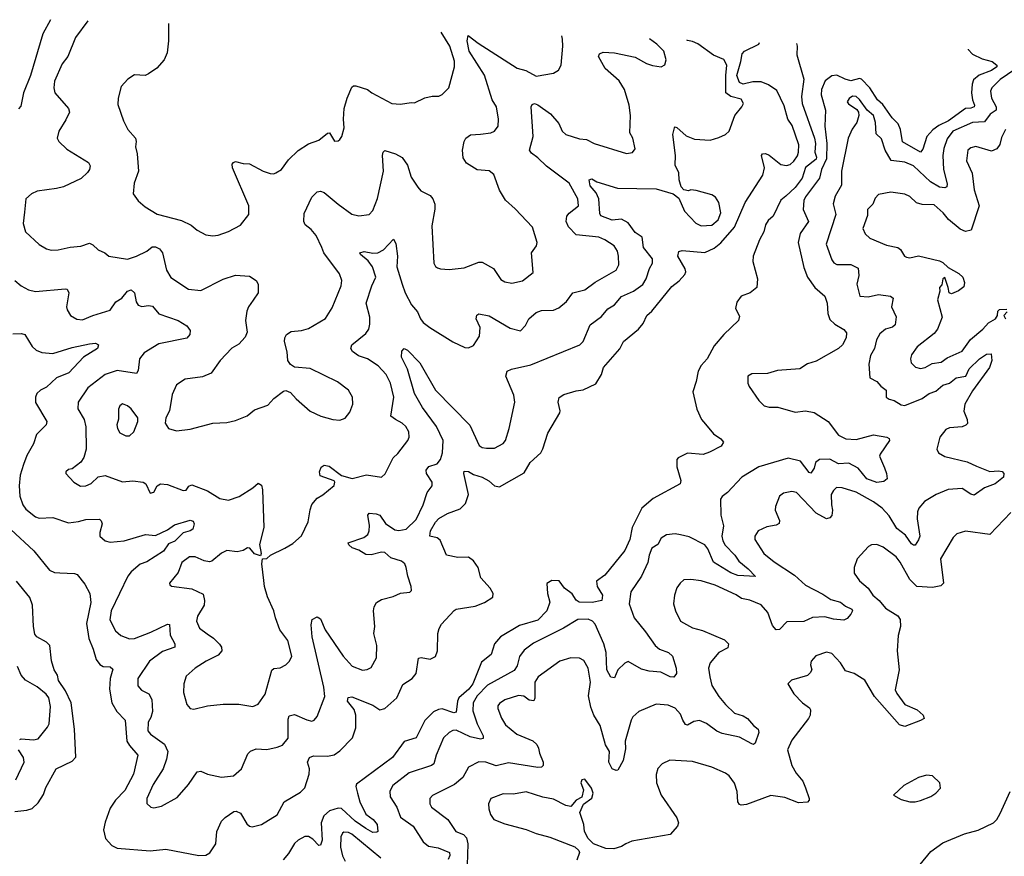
# Model space of a CAD drawing. Extents: x 1839239 to 1929705, y 762242 to 910352.
# Tile 406 of 429: x 1883704 to 1889368, y 904252 to 909067. Entities that reach past the tile are written whole.
import ezdxf

# ---------------------------------------------------------------- set-up
doc = ezdxf.new("R2010")
doc.units = 0

msp = doc.modelspace()

# ---------------------------------------------------------------- linework, layer by layer
at = {"layer": '0CON10XD'}
for points in [[(1883881.3, 909066.5), (1883880.9, 909065), (1883837.4, 908985), (1883765.6, 908745.6), (1883725.4, 908645), (1883711.2, 908568.8), (1883696.9, 908553.1)], [(1884096.6, 909059.7), (1884025, 908963.8), (1883980, 908855), (1883947.8, 908812.2), (1883903.3, 908713.3), (1883899.5, 908675), (1883905.5, 908645.5), (1883984, 908555), (1883990.8, 908535), (1883970.2, 908489.8), (1883928.6, 908425), (1883918.8, 908385), (1883928.8, 908365), (1883975, 908321.4), (1884100, 908245), (1884108.6, 908225), (1884105.7, 908205), (1884093.6, 908186.4), (1884056.7, 908153.3), (1883955, 908105.6), (1883915.4, 908094.6), (1883805, 908079.5), (1883771.2, 908065), (1883740, 908035), (1883730.7, 907959.3), (1883724.5, 907894.5), (1883738, 907845), (1883815, 907773.8), (1883858.3, 907748.3), (1883885, 907740.8), (1883925, 907743.1), (1883995, 907758.1), (1884055, 907763.3), (1884105, 907780), (1884125, 907770.8), (1884155, 907741.4), (1884193.3, 907725), (1884216.1, 907706.1), (1884325, 907689.2), (1884375, 907705.5), (1884435, 907735.5), (1884465, 907758.9), (1884485, 907760), (1884508, 907748), (1884524.7, 907724.7), (1884547.8, 907625), (1884572.5, 907582.5), (1884675, 907515.7), (1884745, 907508.6), (1884875, 907572.9), (1884945, 907595.6), (1885025, 907590), (1885065, 907565.8), (1885075.8, 907544.2), (1885075.8, 907495), (1885046.7, 907453.3), (1885019.4, 907415), (1885010.3, 907389.7), (1885003.3, 907335), (1885011.7, 907268.3), (1885000.7, 907239.3), (1884965, 907198.6), (1884925, 907177.1), (1884858, 907105), (1884805, 907031.9), (1884755, 907011.4), (1884655, 906997.1), (1884606, 906965), (1884580.3, 906909.7), (1884565.8, 906815), (1884543.8, 906775), (1884540, 906745), (1884560, 906715), (1884605, 906700.8), (1884685, 906709.4), (1884814.4, 906744.4), (1884895, 906749.4), (1884945, 906760), (1885012.1, 906787.9), (1885055, 906822), (1885130.7, 906849.3), (1885165, 906886.7), (1885221.7, 906928.3), (1885235, 906932.5), (1885261.7, 906921.7), (1885294.3, 906884.3), (1885375, 906814.2), (1885436.7, 906785), (1885505, 906766.7), (1885545, 906762.5), (1885575.8, 906774.2), (1885602.7, 906807.3), (1885620, 906855), (1885618, 906895), (1885595.8, 906935), (1885532.6, 906982.6), (1885375, 907058.6), (1885285, 907066.2), (1885261.7, 907081.7), (1885245.7, 907105.7), (1885241.9, 907155), (1885227.1, 907215), (1885228.6, 907235), (1885238.6, 907255), (1885265, 907271.9), (1885325, 907278.1), (1885365, 907290), (1885463.2, 907346.8), (1885501.3, 907408.7), (1885552.9, 907535), (1885556.9, 907565), (1885544.3, 907605), (1885454.3, 907724.3), (1885442.2, 907755), (1885409.2, 907825), (1885380, 907860), (1885345.9, 907885.9), (1885338, 907905), (1885339.6, 907950.4), (1885383.8, 908045), (1885415, 908076.7), (1885435, 908080.5), (1885455, 908071.5), (1885535, 908004.4), (1885615, 907947.8), (1885655, 907937.1), (1885715, 907945.8), (1885735, 907968.8), (1885762.2, 908037.8), (1885796.1, 908195), (1885791.9, 908285), (1885795.7, 908304.3), (1885805, 908313.8), (1885866.2, 908295), (1885905, 908274.3), (1885935, 908228.8), (1885955, 908161.2), (1885993.7, 908103.7), (1886011.7, 908081.7), (1886064.4, 908054.4), (1886080.8, 908035), (1886091.9, 908005), (1886093, 907977), (1886075, 907880), (1886086.2, 907665), (1886096.1, 907646.1), (1886108.3, 907638.3), (1886125, 907632), (1886175, 907629.2), (1886261.7, 907638.3), (1886345, 907672.2), (1886365, 907671.5), (1886430, 907635), (1886472.1, 907572.1), (1886495, 907558), (1886535, 907550), (1886596.3, 907563.7), (1886658.3, 907611.7), (1886648.8, 907725), (1886677.5, 907765), (1886680, 907785), (1886653.2, 907873.2), (1886555, 907978.8), (1886497.7, 908027.7), (1886464, 908085), (1886431.2, 908175), (1886405, 908196), (1886335, 908202), (1886275, 908240), (1886255, 908272.5), (1886251.4, 908315), (1886260, 908365), (1886270, 908385), (1886296.6, 908403.4), (1886355, 908408.2), (1886413.7, 908416.3), (1886435, 908425.8), (1886456.4, 908453.6), (1886459.1, 908495), (1886446.9, 908565), (1886422.8, 908605), (1886377.9, 908747.9), (1886290, 908885), (1886278.5, 908945), (1886284.1, 908975.9), (1886341.7, 908931.7), (1886565, 908786.8), (1886615, 908773.2), (1886675, 908741.8), (1886775, 908758.6), (1886804.4, 908775.6), (1886818.6, 908805), (1886828.8, 908915), (1886826.4, 908955), (1886821.7, 908972.7)], [(1884560.1, 909045.1), (1884560.6, 908945), (1884553.1, 908875), (1884535.4, 908834.6), (1884492.8, 908787.2), (1884445, 908754.2), (1884425, 908746), (1884365, 908750), (1884326.7, 908725), (1884287.3, 908682.7), (1884270, 908615), (1884268.8, 908578.8), (1884301.2, 908485), (1884326, 908435), (1884369.2, 908385), (1884374.2, 908365), (1884370, 908335), (1884380, 908295), (1884388.1, 908195), (1884362, 908125), (1884356.2, 908065), (1884385, 908023.3), (1884425, 907990), (1884495, 907947.5), (1884635, 907911.5), (1884691.2, 907885), (1884725.6, 907855.6), (1884775, 907828.8), (1884815, 907822), (1884845, 907826), (1884905, 907848), (1884975, 907884), (1885021.2, 907945), (1885022.5, 907995), (1884927.5, 908215), (1884926.2, 908235), (1884933.3, 908245), (1884945, 908251.2), (1884988.7, 908238.7), (1885025, 908237.5), (1885105, 908195.5), (1885145, 908181.5), (1885165, 908179.5), (1885178, 908185), (1885209.2, 908205), (1885249.8, 908260.2), (1885305.5, 908314.5), (1885365, 908351.4), (1885425, 908373.1), (1885475, 908414), (1885486.7, 908415), (1885515, 908366.7), (1885535, 908368.8), (1885545, 908376.7), (1885558, 908395), (1885570, 908445), (1885565.8, 908495), (1885570, 908555), (1885587.1, 908615), (1885615, 908677.5), (1885625, 908685.6), (1885637.5, 908685), (1885704.5, 908664.5), (1885728.8, 908645), (1885844.2, 908584.2), (1885895, 908580), (1885955, 908590), (1885975, 908587.5), (1886035, 908616.7), (1886077, 908627), (1886115, 908626.2), (1886135, 908636.7), (1886173.3, 908675), (1886206, 908795), (1886205, 908827.5), (1886178.4, 908915), (1886128.6, 908995.2)], [(1883675, 907565.7), (1883712.5, 907535), (1883755, 907511.5), (1883795, 907503.3), (1883965, 907517.5), (1883976.7, 907515), (1883985.7, 907495.7), (1883973.1, 907415), (1883976.8, 907396.8), (1883996, 907365), (1884032.6, 907342.6), (1884065, 907338.5), (1884124.8, 907365.2), (1884225, 907394.5), (1884256.9, 907443.1), (1884290.6, 907465), (1884325, 907504.4), (1884345, 907511.4), (1884365, 907494), (1884373.8, 907443.8), (1884385, 907424.2), (1884405.6, 907415.6), (1884445, 907422.4), (1884468.4, 907418.4), (1884505, 907374.5), (1884615, 907335.6), (1884665.6, 907305.6), (1884685, 907277.5), (1884682, 907255), (1884665, 907234), (1884505, 907200.8), (1884420.1, 907149.9), (1884393.3, 907115), (1884385, 907047.5), (1884375, 907030), (1884265, 907048), (1884196, 907025), (1884095, 906948.1), (1884039.5, 906865), (1884037.6, 906827.6), (1884074.3, 906765), (1884084.5, 906724.5), (1884085.5, 906595), (1884073, 906547), (1884055, 906520), (1884005, 906482.5), (1883985, 906477.5), (1883970, 906465), (1883970, 906455), (1884016.2, 906405), (1884053, 906383), (1884085, 906384.2), (1884115, 906398), (1884154.4, 906435.6), (1884195, 906442.9), (1884295, 906407.5), (1884355, 906413.1), (1884415, 906406.2), (1884430, 906395), (1884455, 906342.5), (1884475, 906347.5), (1884495, 906383.8), (1884514.5, 906395.5), (1884555, 906391.9), (1884645, 906356.7), (1884660.7, 906359.3), (1884677.3, 906382.7), (1884695, 906390), (1884785, 906355.8), (1884855, 906310.5), (1884905, 906302.5), (1884967.3, 906322.7), (1885045, 906373.3), (1885075, 906400), (1885095, 906387.5), (1885101.2, 906361.2), (1885109.2, 906145), (1885084.1, 906045.9), (1885092.5, 905995), (1885088.3, 905981.7), (1885055, 905993.3), (1885027.5, 906025), (1885015, 906026.7), (1884988.8, 906011.2), (1884955, 906003.8), (1884895, 906011.2), (1884865, 905996.2), (1884808.7, 905951.3), (1884795, 905947.5), (1884765, 905952.9), (1884712.5, 905975), (1884680, 905975), (1884636.7, 905943.3), (1884615, 905885.6), (1884566.2, 905825), (1884566.7, 905815), (1884577.7, 905807.7), (1884695, 905792.5), (1884760, 905760), (1884767.3, 905725), (1884765, 905696.7), (1884726.5, 905635), (1884720.5, 905605), (1884738.6, 905565), (1884782.4, 905532.4), (1884818.5, 905508.5), (1884852.4, 905472.4), (1884865.6, 905455), (1884867.1, 905435), (1884845, 905409.2), (1884776, 905375), (1884713.8, 905335), (1884661.3, 905288.7), (1884647.5, 905245), (1884647.1, 905195), (1884665, 905126.7), (1884685, 905103.3), (1884705, 905098.8), (1884785, 905117.5), (1884875, 905127.5), (1884965, 905127.1), (1885045, 905114.3), (1885075, 905128.8), (1885115.6, 905185), (1885155, 905324), (1885165, 905332.5), (1885203.2, 905336.8), (1885235.5, 905354.5), (1885256, 905375), (1885269.2, 905405), (1885246.4, 905495), (1885201.2, 905555), (1885174.7, 905624.7), (1885165.8, 905665.8), (1885128.8, 905745), (1885111.9, 905805), (1885108.9, 905838.9), (1885096.7, 905935), (1885100, 905965), (1885125, 905966.7), (1885147.5, 905985), (1885230, 906025), (1885275, 906052), (1885324.2, 906095.8), (1885363.4, 906176.6), (1885374, 906246), (1885385, 906277.5), (1885416.1, 906313.9), (1885448.3, 906331.7), (1885513.6, 906386.4), (1885517.5, 906405), (1885513, 906413), (1885432.7, 906442.7), (1885428.6, 906465), (1885438.3, 906491.7), (1885455, 906502.5), (1885485, 906498.1), (1885554.3, 906444.3), (1885617, 906427), (1885698.3, 906448.3), (1885785.8, 906434.2), (1885806.4, 906453.6), (1885851.9, 906545), (1885879.8, 906570.2), (1885935.8, 906645), (1885944.3, 906665), (1885942.5, 906695), (1885925.7, 906725), (1885904.2, 906745), (1885865.4, 906765.4), (1885838.2, 906785), (1885855.5, 906895), (1885837.5, 906975), (1885811.5, 907025), (1885765.8, 907075), (1885705, 907114.5), (1885653, 907133), (1885617.9, 907157.9), (1885608.6, 907175), (1885614.4, 907195), (1885695, 907260), (1885711.8, 907285), (1885718.7, 907315), (1885718.2, 907355), (1885696.1, 907435), (1885729.8, 907535), (1885753.3, 907585), (1885734.1, 907645), (1885708.6, 907678.6), (1885664.3, 907715), (1885661.2, 907725), (1885685, 907732.5), (1885735, 907723.2), (1885765, 907725.4), (1885797.3, 907742.7), (1885855, 907803.3), (1885868.3, 907778.3), (1885876.5, 907705), (1885873.7, 907643.7), (1885903.8, 907543.8), (1885921.1, 907495), (1885957.8, 907425), (1885992.5, 907385), (1886009.4, 907345), (1886025.7, 907325), (1886063.1, 907295), (1886195, 907212.9), (1886265, 907180), (1886285, 907177.5), (1886315, 907190.8), (1886349.4, 907245), (1886352.7, 907295), (1886330.6, 907345), (1886334.4, 907365.6), (1886345, 907373.8), (1886405, 907362.5), (1886525, 907291.1), (1886585, 907276.2), (1886612.9, 907307.1), (1886632.9, 907345), (1886675, 907381.4), (1886705, 907393.1), (1886775, 907394.4), (1886805, 907408.1), (1886849.4, 907445), (1886886.1, 907493.9), (1886955, 907511.8), (1887015, 907556.4), (1887135.3, 907624.7), (1887150.5, 907655), (1887148.5, 907705), (1887142.7, 907735), (1887123.1, 907765), (1887070.6, 907800.6), (1887035, 907815.4), (1886905, 907829.1), (1886860.7, 907875), (1886847.7, 907905), (1886852.2, 907935), (1886865, 907952.5), (1886918, 907995), (1886914.3, 908035), (1886864.4, 908125), (1886734.1, 908224.1), (1886685, 908272.2), (1886647.8, 908297.8), (1886636.9, 908315), (1886657.2, 908395), (1886646, 908565), (1886651.4, 908578.6), (1886665, 908584), (1886685, 908577.1), (1886757.1, 908525), (1886805, 908469.2), (1886825.5, 908425.5), (1886845.5, 908405.5), (1886925, 908380), (1886965, 908376.2), (1887008, 908355), (1887195, 908295.8), (1887228.3, 908301.7), (1887245, 908323.3), (1887230.8, 908385), (1887214.2, 908415), (1887217.8, 908515), (1887210.9, 908575), (1887184, 908664), (1887152.5, 908715), (1887071.4, 908785), (1887034, 908855), (1887040, 908870), (1887060.9, 908879.1), (1887125, 908875.5), (1887245, 908851.2), (1887308.8, 908815), (1887345, 908802.5), (1887395, 908796.2), (1887415, 908806.7), (1887422, 908835), (1887409.2, 908885), (1887369.2, 908925), (1887327.1, 908956.4)], [(1883935, 905884.2), (1884019.5, 905879.5), (1884035, 905873.8), (1884078.3, 905818.3), (1884106.7, 905765), (1884113.8, 905713.8), (1884087.6, 905592.4), (1884100.7, 905505), (1884127.1, 905445), (1884144.7, 905384.7), (1884165, 905355.8), (1884185, 905345.6), (1884225, 905341.9), (1884238.9, 905328.9), (1884223.8, 905275), (1884219.6, 905215), (1884234.7, 905135), (1884262.1, 905085), (1884310, 905035), (1884320.9, 904915), (1884335, 904890), (1884384.2, 904835), (1884358, 904725), (1884308.5, 904631.5), (1884254.5, 904575), (1884225, 904530), (1884195, 904448.8), (1884185.4, 904405), (1884198.2, 904355), (1884233.3, 904315), (1884265, 904299.2), (1884455, 904283.6), (1884544.4, 904294.4), (1884735, 904256.9), (1884775, 904259.2), (1884797, 904273), (1884832.2, 904325), (1884837.1, 904395), (1884864.2, 904455), (1884885, 904476.2), (1884935, 904510), (1884948.3, 904511.7), (1884975, 904500), (1885009.8, 904439.8), (1885025, 904425.8), (1885042.1, 904422.1), (1885095, 904435.6), (1885185, 904490.5), (1885224.4, 904565.6), (1885319, 904621), (1885345, 904646.9), (1885369.6, 904725), (1885370.4, 904755), (1885360.4, 904795), (1885371.7, 904821.7), (1885395, 904831.1), (1885475, 904828.5), (1885513.2, 904836.8), (1885545, 904860), (1885617.5, 904935), (1885637.4, 904992.6), (1885637.5, 905065), (1885627.6, 905097.6), (1885590, 905145), (1885592.9, 905167.1), (1885615, 905170.8), (1885735, 905121.2), (1885775, 905095.6), (1885805, 905103.3), (1885873.8, 905165), (1885908, 905242), (1885962.5, 905275), (1885985.4, 905305), (1885997.3, 905392.7), (1886012.6, 905397.4), (1886065, 905387.1), (1886095, 905401.8), (1886107.4, 905435), (1886109.6, 905535), (1886116.1, 905563.9), (1886131.1, 905588.9), (1886203.1, 905666.9), (1886215, 905675.3), (1886325, 905692.6), (1886377.9, 905712.1), (1886425.7, 905744.3), (1886427.7, 905765), (1886410.2, 905795), (1886357.4, 905855), (1886340.4, 905915), (1886315, 905951.8), (1886285, 905974.1), (1886225, 905972.3), (1886160, 905985), (1886121.9, 906071.9), (1886105, 906084.2), (1886063.8, 906095), (1886067.5, 906125), (1886095.5, 906175), (1886115, 906196.2), (1886165, 906225.4), (1886238.2, 906251.8), (1886268.3, 906281.7), (1886285.9, 906335), (1886258, 906455), (1886260.5, 906469.5), (1886285, 906466.9), (1886315, 906448.9), (1886365, 906434.5), (1886403.1, 906413.1), (1886435, 906384.3), (1886465, 906378), (1886605, 906459.6), (1886641.1, 906518.9), (1886701.9, 906575), (1886712.5, 906597.5), (1886742.1, 906687.9), (1886811.2, 906805), (1886813.8, 906815), (1886801.2, 906865), (1886807.7, 906892.3), (1886835, 906909.2), (1886905, 906930.6), (1886945, 906935.8), (1887018.8, 906971.2), (1887050, 907025), (1887062.1, 907065), (1887157.1, 907172.9), (1887177.5, 907215), (1887263.3, 907285), (1887290.8, 907319.2), (1887311.9, 907365), (1887340.9, 907389.1), (1887455, 907531.5), (1887497, 907563), (1887529.3, 907600.7), (1887535.3, 907615), (1887532.4, 907632.4), (1887490, 907705), (1887495, 907732.5), (1887515, 907738.8), (1887645, 907726.4), (1887698.3, 907751.7), (1887737.4, 907782.6), (1887816.8, 907873.2), (1887876.5, 908015), (1887978.7, 908171.3), (1887988.8, 908215), (1887972, 908285), (1887976.1, 908293.9), (1887994.2, 908295.8), (1888015, 908286.7), (1888082.7, 908232.7), (1888115, 908227.3), (1888136.1, 908233.9), (1888157.2, 908252.8), (1888177.7, 908282.3), (1888183.8, 908305), (1888186.6, 908346.6), (1888147.7, 908457.7), (1888122, 908495), (1888100.9, 908570.9), (1888058.8, 908658.8), (1888012.4, 908692.4), (1887968.6, 908708.6), (1887921, 908709), (1887865, 908696.4), (1887845, 908704.8), (1887830, 908745), (1887852.5, 908825), (1887860.6, 908869.4), (1887873.3, 908885), (1887955.6, 908925), (1887959.8, 908935.9)], [(1887345, 907691.2), (1887293.2, 907755), (1887284.4, 907815), (1887245, 907841.6), (1887205, 907897.4), (1887165, 907919.5), (1887112.7, 907912.7), (1887047.2, 907937.2), (1887041.3, 907951.3), (1887035.6, 908035), (1887019.3, 908069.3), (1886985, 908110), (1886980.8, 908145), (1886995, 908150), (1887023.6, 908133.6), (1887143, 908097), (1887365, 908094), (1887463.9, 908063.9), (1887495, 908040), (1887528.8, 907965), (1887593.8, 907895), (1887625, 907880), (1887685, 907883.6), (1887721.5, 907915), (1887736.5, 907955), (1887725.6, 908015), (1887705.7, 908045.7), (1887685, 908058.8), (1887595, 908083.3), (1887565, 908086.7), (1887551.7, 908081.7), (1887525, 908087.5), (1887510, 908105), (1887496.7, 908145), (1887496.2, 908185), (1887475, 908230), (1887475.8, 908285), (1887460.8, 908405), (1887470, 908445), (1887475, 908450), (1887485, 908446.2), (1887537.3, 908397.3), (1887585, 908378.2), (1887675, 908373.5), (1887725, 908388.5), (1887765, 908405.7), (1887785.5, 908424.5), (1887818, 908515), (1887858.8, 908565), (1887868, 908585), (1887855, 908610), (1887795, 908625.4), (1887765.9, 908645.9), (1887765.2, 908745), (1887771.8, 908805), (1887755, 908837.8), (1887695, 908862.3), (1887605, 908927), (1887575, 908941.5), (1887545, 908946.7), (1887540.8, 908949.5)], [(1888173.1, 908929.1), (1888176.1, 908913.9), (1888173.8, 908865), (1888214.6, 908724.6), (1888201.8, 908625), (1888204.5, 908585), (1888276.7, 908385), (1888281.2, 908355), (1888277.3, 908305), (1888288.4, 908275), (1888285, 908263.7), (1888223.5, 908216.5), (1888204.5, 908155), (1888165, 908100), (1888110.7, 908050.7), (1888081.7, 908028.3), (1888038, 907935), (1888008.9, 907911.1), (1887993.6, 907886.4), (1887984.4, 907845), (1887959.5, 907800.5), (1887923.8, 907705), (1887922, 907675), (1887949.2, 907575), (1887943.6, 907526.4), (1887905.9, 907494.1), (1887854, 907476), (1887829.3, 907440.7), (1887821.2, 907405), (1887845, 907360), (1887838.8, 907335), (1887753.8, 907255), (1887699.7, 907190.3), (1887659.2, 907115), (1887625, 907076.2), (1887607.1, 907045), (1887596, 906985), (1887575.4, 906924.6), (1887599.2, 906825), (1887626.8, 906766.8), (1887648.7, 906738.7), (1887694.3, 906684.3), (1887737.5, 906655), (1887752.5, 906635), (1887738.3, 906611.7), (1887672.3, 906577.7), (1887635, 906564.2), (1887545, 906572.9), (1887491.4, 906545), (1887484.4, 906535), (1887484.5, 906494.5), (1887506.7, 906415), (1887502.5, 906395), (1887348, 906312), (1887283.3, 906255), (1887226.9, 906145), (1887213.3, 906075), (1887185, 906011.2), (1887069.5, 905870.5), (1887022.5, 905835), (1887026.7, 905805), (1887057.1, 905755), (1887052.5, 905725), (1886997.9, 905712.1), (1886923.3, 905715), (1886905, 905726.9), (1886882.8, 905762.8), (1886838.2, 905795), (1886807.3, 905837.3), (1886765, 905840), (1886736.8, 905823.2), (1886740.3, 905765), (1886752.7, 905715), (1886737.2, 905665), (1886685, 905611.6), (1886579.5, 905580.5), (1886469.7, 905515), (1886435.4, 905475), (1886415.8, 905414.2), (1886360.9, 905369.1), (1886310.2, 905245), (1886288, 905215), (1886230.8, 905165), (1886222.2, 905145), (1886215, 905081.4), (1886202.1, 905077.9), (1886135, 905100.8), (1886112.8, 905097.2), (1886085, 905082.9), (1886035, 905033.8), (1885985.5, 904935), (1885915, 904914), (1885849, 904821), (1885641.7, 904668.3), (1885636.9, 904655), (1885646.6, 904615), (1885660.6, 904565), (1885695.4, 904495), (1885737.1, 904465), (1885760.8, 904435), (1885763.9, 904396.1), (1885759.1, 904390.9), (1885735, 904388.9), (1885695, 904413.4), (1885633.2, 904455), (1885555, 904526.7), (1885535, 904530), (1885485.6, 904515), (1885454, 904485), (1885437.6, 904445), (1885443.9, 904345), (1885435, 904316), (1885425, 904314.3), (1885391, 904351), (1885365, 904366.6), (1885345, 904367.2), (1885305, 904345.2), (1885285, 904327.1), (1885250.7, 904269.3), (1885218.6, 904231.4)], [(1889159.5, 908897.2), (1889160, 908895), (1889185, 908867.5), (1889240.4, 908840.4), (1889297.7, 908825), (1889324.6, 908805), (1889324.7, 908795), (1889294.6, 908775), (1889223.6, 908746.4), (1889189.9, 908720.1), (1889182.5, 908695), (1889179.8, 908645), (1889184.8, 908605), (1889196.4, 908575), (1889193.9, 908565), (1889175, 908556.5), (1889145, 908554.8), (1889046.1, 908483.9), (1888991.6, 908458.4), (1888956.8, 908433.2), (1888922.5, 908395), (1888898.7, 908321.3), (1888885, 908304.2), (1888783.2, 908363.2), (1888770, 908435), (1888756.7, 908466.7), (1888722.6, 908502.6), (1888668.5, 908578.5), (1888638.8, 908605), (1888595.2, 908675.2), (1888545.7, 908725), (1888535, 908728.2), (1888484.7, 908714.7), (1888452.5, 908725), (1888405, 908747.9), (1888375, 908743.9), (1888338, 908715), (1888316.4, 908665), (1888313.6, 908633.6), (1888338.7, 908545), (1888335.3, 908454.7), (1888346.6, 908355), (1888345.2, 908265), (1888316.2, 908205), (1888304.7, 908155), (1888225, 908047.8), (1888215, 908026), (1888210.9, 907975), (1888240.8, 907905), (1888193.3, 907836.7), (1888182.3, 907785), (1888215, 907640), (1888235, 907584), (1888277.5, 907525), (1888335.6, 907475), (1888348.1, 907435), (1888352.5, 907375), (1888365, 907340.8), (1888393.9, 907313.9), (1888445, 907284), (1888460, 907265), (1888458.6, 907235), (1888438.1, 907195), (1888415, 907174.3), (1888285, 907102.5), (1888235, 907086), (1888191.9, 907058.1), (1888062.7, 907047.3), (1888005, 907031.2), (1887915, 907028.8), (1887893.3, 907015), (1887892, 906975), (1887900, 906955), (1887956.7, 906875), (1887987.5, 906845), (1888015, 906836.2), (1888065, 906836.2), (1888165, 906808.5), (1888224.6, 906815.4), (1888275, 906806.8), (1888355, 906753.5), (1888415, 906675.6), (1888456, 906655), (1888515, 906650.4), (1888615, 906678.6), (1888692.5, 906665), (1888706, 906656), (1888706.7, 906645), (1888653, 906567), (1888650.8, 906555), (1888678.3, 906488.3), (1888691.2, 906455), (1888693.3, 906425), (1888675, 906410), (1888635, 906404.3), (1888576.9, 906425), (1888527.5, 906485), (1888474.6, 906514.6), (1888415, 906510), (1888365, 906537.3), (1888305, 906536.3), (1888281, 906519), (1888274.5, 906485), (1888255, 906458), (1888245, 906460.8), (1888195, 906526.9), (1888125, 906543.1), (1887955, 906493.9), (1887858, 906435), (1887775, 906346.2), (1887745, 906323.8), (1887735, 906307.5), (1887737.3, 906215), (1887753, 906155), (1887743.7, 906093.7), (1887748.3, 906068.3), (1887762.6, 906042.6), (1887817.9, 905985), (1887840.1, 905950.1), (1887895, 905905.7), (1887936.7, 905863.3), (1887835, 905868.9), (1887795, 905882.9), (1887695, 905944.6), (1887662.1, 906022.1), (1887644.5, 906045), (1887555, 906091.5), (1887505, 906102.9), (1887475, 906107.5), (1887425, 906102.9), (1887395, 906082.9), (1887375, 906046.5), (1887341.2, 906025), (1887324.3, 905985.7), (1887317.6, 905942.4), (1887281.5, 905865), (1887219.5, 905775), (1887209.1, 905705), (1887238.8, 905625), (1887304.6, 905545), (1887358.9, 905465), (1887385, 905443.5), (1887436.2, 905425), (1887460, 905405), (1887480, 905335), (1887482, 905305), (1887467, 905283), (1887445.6, 905285.6), (1887391.6, 905311.6), (1887325, 905317.9), (1887280.1, 905330.1), (1887205, 905372.9), (1887185, 905364.3), (1887145, 905325.6), (1887125, 905280), (1887105, 905282.5), (1887081.9, 905325), (1887078.3, 905425), (1887065.2, 905475), (1887015, 905587.5), (1886999.2, 905605), (1886975, 905616.9), (1886915.6, 905614.4), (1886832.5, 905565), (1886660.4, 905479.6), (1886605, 905438.9), (1886578.3, 905401.7), (1886565, 905348), (1886548.5, 905321.5), (1886395, 905237.6), (1886336.5, 905175), (1886312.6, 905135), (1886311.4, 905088.6), (1886334.8, 905015), (1886369.5, 904945), (1886369.7, 904930.3), (1886355, 904925.6), (1886295, 904940), (1886215, 904978.8), (1886195, 904976.4), (1886175, 904965.5), (1886141.5, 904935), (1886099.1, 904835), (1886086.1, 904783.9), (1886073.8, 904775), (1885945, 904732.7), (1885850.4, 904659.6), (1885833.6, 904626.4), (1885834.8, 904595), (1885872.9, 904535), (1885895, 904477.1), (1885966.9, 904425), (1886024.3, 904335), (1886055, 904311.5), (1886110.5, 904300.5), (1886176, 904275), (1886177.8, 904257.8), (1886169.6, 904235)], [(1889465, 908804.8), (1889345, 908722.7), (1889297.1, 908675), (1889288.7, 908655), (1889293.6, 908615), (1889320.3, 908565), (1889321.5, 908545), (1889287.6, 908522.4), (1889255, 908479.3), (1889185, 908475.8), (1889071.3, 908425), (1889039.8, 908380.2), (1889019.6, 908325), (1889014.7, 908284.7), (1889017.6, 908205), (1889038.8, 908121.2), (1889036.7, 908105), (1889025, 908098.8), (1888995, 908103.5), (1888943.9, 908133.9), (1888845, 908226.2), (1888795, 908245.9), (1888716.7, 908256.7), (1888681.9, 908315), (1888661.2, 908381.2), (1888630, 908410), (1888627.7, 908475), (1888615.9, 908515), (1888579.5, 908545), (1888535, 908607.7), (1888515, 908624.4), (1888495, 908626.5), (1888475, 908613.1), (1888465, 908593.3), (1888471.6, 908581.6), (1888519.3, 908549.3), (1888529.7, 908535), (1888531.1, 908515), (1888520.6, 908475), (1888492.9, 908437.1), (1888468.9, 908385), (1888430.7, 908195), (1888432.3, 908115), (1888395, 908051.4), (1888383.6, 908006.4), (1888398, 907945), (1888342.8, 907775), (1888375, 907684.3), (1888387.5, 907667.5), (1888405, 907657.7), (1888485, 907658.2), (1888526.4, 907636.4), (1888530.9, 907595), (1888519.4, 907545), (1888536.7, 907475), (1888585, 907472.2), (1888645, 907485.3), (1888712.5, 907475), (1888728, 907465), (1888718.5, 907415), (1888746.3, 907356.3), (1888739.8, 907310.2), (1888725, 907296.4), (1888683.7, 907286.3), (1888651.7, 907258.3), (1888632.9, 907225), (1888622.1, 907175), (1888597.9, 907135), (1888589.1, 907085), (1888595.3, 907005.3), (1888634, 906985), (1888657.1, 906957.1), (1888689.2, 906935), (1888688.8, 906895), (1888705, 906882.5), (1888735, 906875.6), (1888775, 906851.1), (1888795, 906846.5), (1888895, 906886.6), (1888935, 906916.5), (1888975, 906929.2), (1889015, 906963.4), (1889051.8, 906975), (1889091.1, 907005), (1889145.8, 907015), (1889165, 907056.7), (1889225, 907114.3), (1889265, 907142), (1889293, 907143), (1889295.8, 907105), (1889282, 907065), (1889185, 906931.2), (1889140.9, 906855), (1889134.7, 906814.7), (1889154.5, 906765), (1889156.2, 906743.8), (1889147.1, 906732.9), (1889125, 906723.2), (1889052.9, 906717.1), (1889031.7, 906708.3), (1888998.1, 906665), (1888980, 906595), (1888989.2, 906575), (1889025, 906553.5), (1889155, 906521.8), (1889208, 906498), (1889285, 906466.9), (1889335, 906471.2), (1889356.2, 906466.2), (1889366.2, 906455), (1889364, 906435), (1889315.8, 906395), (1889255, 906372.4), (1889195, 906330), (1889175, 906335.5), (1889125, 906368.4), (1889045, 906363.1), (1888976, 906335), (1888909.2, 906295), (1888877.1, 906255), (1888868.5, 906235), (1888866.5, 906193.5), (1888881.6, 906095), (1888875, 906073.1), (1888855, 906043.1), (1888845, 906042.2), (1888835, 906051.1), (1888800.4, 906100.4), (1888748.9, 906138.9), (1888705, 906212.5), (1888665, 906256.4), (1888615, 906292.1), (1888515, 906348.2), (1888435, 906373.5), (1888403.3, 906375), (1888385, 906358), (1888372.5, 906335), (1888374.6, 906275.4), (1888379.6, 906245), (1888376.1, 906213.9), (1888365, 906199.4), (1888345, 906194.6), (1888286.4, 906226.4), (1888173.3, 906345), (1888145, 906352.5), (1888098.3, 906341.7), (1888074, 906325), (1888052, 906265), (1888050.8, 906245), (1888075.7, 906185), (1888072.3, 906167.7), (1888055, 906158), (1888001.2, 906148.8), (1887952.5, 906125), (1887933.3, 906095), (1887933.3, 906075), (1887985, 905995.8), (1888045, 905947.3), (1888160.4, 905870.4), (1888225, 905813.5), (1888325, 905761.6), (1888371, 905731), (1888425, 905714.6), (1888455, 905691.4), (1888490.5, 905675), (1888495.4, 905665), (1888485.3, 905645), (1888465, 905620.4), (1888445, 905611.8), (1888385, 905616.8), (1888335, 905630), (1888264.3, 905625.7), (1888215, 905603.1), (1888117.9, 905602.1), (1888075, 905558), (1888055, 905556), (1888035, 905581.2), (1888006.9, 905655), (1887969.5, 905699.5), (1887905, 905727.2), (1887856.3, 905736.3), (1887825, 905756.7), (1887705, 905811.8), (1887625, 905837.1), (1887563.9, 905846.1), (1887525, 905843.3), (1887503.3, 905825), (1887485, 905797.5), (1887471.4, 905755), (1887465.9, 905705.9), (1887475.7, 905665), (1887505.4, 905605.4), (1887575, 905566.5), (1887631.4, 905551.4), (1887758.6, 905498.6), (1887781.6, 905475), (1887777.3, 905452.7), (1887725.7, 905424.3), (1887675.7, 905365), (1887665.7, 905335), (1887674.6, 905284.6), (1887686.2, 905235), (1887725, 905171.4), (1887765, 905125.5), (1887815, 905076.5), (1887865, 905060.8), (1887890.6, 905045), (1887925, 905005.7), (1887952.5, 904985), (1887955.6, 904965), (1887935, 904903.3), (1887925, 904896.2), (1887915, 904898.8), (1887845, 904937.5), (1887745, 904958.8), (1887715, 904972), (1887655, 905017.5), (1887615, 905033.2), (1887582, 905028), (1887545, 905007.8), (1887535, 905010.6), (1887517.9, 905035), (1887505, 905070.8), (1887474.5, 905104.5), (1887435, 905121.5), (1887365, 905128.6), (1887266.2, 905085), (1887231.9, 905055), (1887221.2, 905035), (1887186.9, 904915), (1887188.7, 904871.3), (1887175, 904804), (1887145, 904748.8), (1887135, 904746), (1887112.5, 904755), (1887093.2, 904795), (1887096.6, 904855), (1887073.2, 904893.2), (1887042.3, 905005), (1887006.2, 905065), (1886990.3, 905110.3), (1886976.5, 905175), (1886987.7, 905255), (1886974.6, 905335), (1886948.4, 905378.4), (1886925, 905393.3), (1886874.4, 905394.4), (1886812, 905375), (1886687.1, 905285), (1886668.2, 905255), (1886668.2, 905161.8), (1886662.2, 905147.8), (1886635, 905151.1), (1886603.8, 905173.8), (1886573.1, 905176.9), (1886495, 905152.5), (1886465, 905132.5), (1886455, 905118.8), (1886453.8, 905103.8), (1886475, 905046.7), (1886499.4, 905009.4), (1886564.2, 904955), (1886656.5, 904916.5), (1886678.6, 904895), (1886687.8, 904875), (1886693.5, 904845), (1886715.8, 904794.2), (1886715.8, 904775), (1886705, 904766), (1886685, 904764.4), (1886515, 904790.3), (1886445, 904772.4), (1886385, 904794.5), (1886345, 904795.5), (1886285, 904765.7), (1886253.8, 904705), (1886204.3, 904665.7), (1886077.9, 904602.1), (1886062.5, 904585), (1886064.2, 904554.2), (1886072.5, 904535), (1886166.9, 904465), (1886212.9, 904395), (1886257.2, 904377.2), (1886275, 904358.9), (1886282.6, 904325), (1886278.8, 904201.2)], [(1889374.3, 908435), (1889351.2, 908388.8), (1889341.5, 908348.5), (1889325, 908324), (1889295, 908310), (1889205, 908336.9), (1889175, 908329.4), (1889158.6, 908315), (1889150.6, 908255), (1889183.4, 908183.4), (1889195, 908087.5), (1889223.8, 907995), (1889178.2, 907855), (1889145, 907848.2), (1889115, 907860.5), (1889047.6, 907917.6), (1889016.9, 907955), (1888965, 908001.8), (1888895, 908003.8), (1888863, 908013), (1888825, 908048.2), (1888795, 908062.9), (1888715, 908073.5), (1888645, 908060), (1888625, 908040), (1888611.1, 908005), (1888581.8, 907975), (1888580.2, 907939.8), (1888554.6, 907864.6), (1888567.1, 907835), (1888595, 907809.2), (1888689.4, 907769.4), (1888756.1, 907756.1), (1888770, 907745), (1888794, 907705), (1888805, 907699.2), (1888825, 907696.9), (1888875, 907707.3), (1888995, 907679.1), (1889015, 907670), (1889045, 907640.5), (1889106.5, 907606.5), (1889128.6, 907585), (1889140, 907555), (1889135, 907530), (1889105, 907506), (1889065, 907490), (1889050, 907495), (1889045.6, 907525.6), (1889025, 907583.3), (1889015, 907576.2), (1889008.7, 907541.3), (1888995.7, 907525), (1888996.7, 907505), (1888983.1, 907455), (1889010.9, 907355), (1888984.3, 907285), (1888965, 907260.8), (1888865.8, 907185), (1888835, 907137.5), (1888828, 907115), (1888831.7, 907091.7), (1888856.8, 907066.8), (1888885, 907059.5), (1888912, 907065), (1888952.2, 907087.8), (1889005, 907095.6), (1889039.8, 907120.2), (1889125, 907158.2), (1889174, 907226), (1889245.4, 907285), (1889277.4, 907322.6), (1889318.2, 907345), (1889329.2, 907365), (1889331.6, 907388.4), (1889340.9, 907399.1), (1889381.7, 907401.7)], [(1883665, 907258), (1883715, 907260), (1883734.2, 907254.2), (1883775.5, 907185.5), (1883798.8, 907165), (1883831.3, 907151.3), (1883895, 907146.4), (1884005, 907180.2), (1884105, 907201.8), (1884140, 907205), (1884158, 907195), (1884150.6, 907175), (1884071.1, 907125), (1883986.2, 907035), (1883915.5, 907005), (1883858.4, 906951.6), (1883824.2, 906935), (1883801.9, 906915), (1883794.5, 906895), (1883795, 906863.8), (1883860.9, 906755), (1883855.4, 906735), (1883799.9, 906680.1), (1883783.8, 906625), (1883745, 906558.6), (1883725, 906507.5), (1883706.9, 906445), (1883701.1, 906385), (1883704.1, 906324.1), (1883721.5, 906275), (1883739.4, 906249.4), (1883795, 906205.5), (1883815, 906198.2), (1883895, 906201.5), (1883985, 906172.1), (1884041.9, 906178.1), (1884085, 906190.9), (1884162.1, 906192.1), (1884173.3, 906183.3), (1884177.5, 906165), (1884164.6, 906115), (1884165.5, 906095), (1884195, 906067.3), (1884225, 906059.3), (1884305, 906068.1), (1884427.5, 906105), (1884485, 906099.1), (1884555, 906131.2), (1884595, 906159.6), (1884685, 906185.8), (1884701.7, 906181.7), (1884707.5, 906165), (1884700, 906135), (1884685, 906124.7), (1884645, 906113.8), (1884596.1, 906065), (1884560.3, 906049.7), (1884531.9, 906008.1), (1884435, 905946.7), (1884396.7, 905933.3), (1884345, 905888.7), (1884326.3, 905863.7), (1884229.7, 905665), (1884222.5, 905612.5), (1884255, 905550), (1884285, 905522.9), (1884335, 905504.4), (1884365, 905506.4), (1884458.6, 905541.4), (1884555, 905588.6), (1884565.4, 905585.4), (1884569.3, 905525), (1884595.6, 905475), (1884595.8, 905455), (1884525, 905431.6), (1884450.9, 905375), (1884383.1, 905275), (1884383.6, 905233.6), (1884405, 905208.6), (1884447, 905187), (1884463.5, 905155), (1884467.5, 905085), (1884458.3, 905051.7), (1884443.1, 905025), (1884441.5, 904975), (1884455.7, 904955), (1884537.3, 904897.3), (1884555.6, 904855), (1884549.1, 904810.9), (1884529.6, 904755), (1884472.2, 904665), (1884435.8, 904585), (1884436.1, 904556.1), (1884457.5, 904535), (1884475, 904530.8), (1884518.7, 904541.3), (1884609.8, 904590.2), (1884675.8, 904665), (1884725, 904738.6), (1884745, 904741.9), (1884785, 904725.4), (1884865, 904707.5), (1884934, 904715), (1884978.9, 904755), (1885017, 904843), (1885032.2, 904857.8), (1885065, 904871.1), (1885125, 904866.7), (1885185, 904880.6), (1885215, 904892.5), (1885247.8, 904932.2), (1885248.5, 905041.5), (1885255, 905060), (1885285, 905068.1), (1885355, 905037.1), (1885385, 905030.8), (1885397.5, 905035), (1885415, 905057.5), (1885458.3, 905171.7), (1885453.9, 905226.1), (1885385.9, 905515), (1885381.5, 905585), (1885386.2, 905615), (1885415, 905630), (1885435, 905618.8), (1885460.8, 905555), (1885565, 905404.2), (1885617, 905347), (1885675, 905324.2), (1885702.7, 905327.3), (1885725, 905338.8), (1885755.7, 905394.3), (1885757.5, 905465), (1885741.1, 905535), (1885746.4, 905575), (1885740, 905665), (1885742.7, 905687.3), (1885756.8, 905713.2), (1885785, 905730), (1885853, 905747), (1885895, 905767.5), (1885947.5, 905772.5), (1885957.5, 905782.5), (1885956.7, 905805), (1885935.8, 905865), (1885927.5, 905915), (1885919.2, 905935), (1885900.4, 905950.4), (1885839.4, 905969.4), (1885805, 906000), (1885785, 906003.1), (1885725, 905987.2), (1885695, 905990), (1885655, 906014.2), (1885617.3, 906027.3), (1885597.5, 906045), (1885593.9, 906056.1), (1885683.6, 906086.4), (1885706.4, 906103.6), (1885714.6, 906125), (1885715.3, 906155.3), (1885705.8, 906215), (1885713.6, 906226.4), (1885755, 906223.8), (1885775, 906215.3), (1885807.5, 906167.5), (1885861.7, 906131.7), (1885885, 906126.7), (1885926.5, 906135), (1885985, 906190.5), (1886025.4, 906275), (1886048.5, 906345), (1886076, 906385), (1886077.5, 906405), (1886044.7, 906454.7), (1886041.5, 906475), (1886057.1, 906495), (1886105, 906510.8), (1886124.2, 906535), (1886136.7, 906575), (1886139.5, 906645), (1886102.3, 906725), (1886021.2, 906835), (1885974.7, 906914.7), (1885935.4, 907055), (1885900.5, 907125), (1885901.8, 907158.2), (1885915, 907174), (1885935, 907165.8), (1886005, 907092.9), (1886095, 906934.5), (1886293.5, 906733.5), (1886346.3, 906616.3), (1886365, 906604.4), (1886390.2, 906600.2), (1886435, 906601.5), (1886485, 906627.1), (1886499.5, 906645), (1886519.5, 906715), (1886552, 906865), (1886546, 906905), (1886501.2, 907015), (1886507.5, 907045), (1886533.6, 907056.4), (1886645, 907079.6), (1886926.2, 907195), (1886944.5, 907215.5), (1886985, 907311.5), (1887050.9, 907359.1), (1887087.3, 907402.7), (1887125, 907426.5), (1887166.7, 907473.3), (1887235, 907503.5), (1887287.7, 907542.3), (1887307.8, 907575), (1887327.8, 907635), (1887344.4, 907665), (1887345, 907691.2)], [(1889384, 907385), (1889366.2, 907365), (1889375, 907345.5)], [(1884315, 906672), (1884335, 906672.5), (1884361.2, 906695), (1884383.3, 906755), (1884383.3, 906775), (1884345, 906828), (1884324.2, 906844.2), (1884294.4, 906855.6), (1884280, 906845), (1884271.4, 906825), (1884271.7, 906768.3), (1884262.5, 906735), (1884266, 906715), (1884279.5, 906689.5), (1884315, 906672)], [(1889405, 906231.4), (1889285, 906104.5), (1889145, 906124.2), (1889095, 906108), (1889073.4, 906086.6), (1889000.9, 905965), (1889019.2, 905825), (1889002.1, 905807.9), (1888955, 905799.4), (1888865, 905805.8), (1888825.4, 905845.4), (1888769.5, 905945), (1888745, 905975.6), (1888672.1, 906032.1), (1888635, 906045.8), (1888605, 906044.2), (1888586.2, 906035), (1888522, 905965), (1888504, 905915), (1888505, 905882.5), (1888535, 905838), (1888585, 905796), (1888610.8, 905755), (1888647.5, 905725), (1888685, 905680.8), (1888755, 905635.8), (1888769.4, 905615), (1888771.8, 905575), (1888757.2, 905522.8), (1888750.9, 905435), (1888763.3, 905325), (1888741.1, 905211.1), (1888749.5, 905189.5), (1888795, 905126), (1888866.7, 905095), (1888901.2, 905065), (1888907.5, 905045), (1888885.8, 905034.2), (1888795, 904998.8), (1888765, 905008.8), (1888621.1, 905171.1), (1888565.3, 905265.3), (1888504.2, 905304.2), (1888455, 905320), (1888425.5, 905365.5), (1888375, 905419.2), (1888345, 905427.1), (1888283.4, 905406.6), (1888256.2, 905375), (1888253.3, 905355), (1888260, 905325), (1888251.7, 905308.3), (1888235, 905293.3), (1888144.1, 905265.9), (1888122.5, 905245), (1888157.3, 905187.3), (1888206.2, 905135), (1888246.6, 905106.6), (1888252.5, 905095), (1888250.6, 905065), (1888241.4, 905045), (1888145, 904920), (1888120, 904865), (1888145.7, 904775), (1888170.9, 904730.9), (1888208.6, 904685), (1888224.2, 904645.8), (1888246.2, 904585), (1888246.2, 904575), (1888235, 904564), (1888185, 904560), (1888105, 904590), (1888025, 904601.9), (1887885, 904550), (1887855, 904546.2), (1887845, 904550), (1887835.9, 904565.9), (1887831.4, 904625), (1887815, 904673.8), (1887785.4, 904715.4), (1887765, 904730.8), (1887685, 904765.8), (1887575, 904798.8), (1887444.2, 904805.8), (1887400, 904785), (1887375, 904757.5), (1887365.9, 904724.1), (1887368.1, 904675), (1887393.9, 904603.9), (1887484.5, 904474.5), (1887492.9, 904445), (1887488.6, 904425), (1887445, 904377.5), (1887225, 904340), (1887191.2, 904325), (1887165, 904309.2), (1887122.5, 904295), (1887075, 904296.5), (1887005, 904324.2), (1886973.3, 904355), (1886953.3, 904395), (1886948.8, 904435), (1886926.7, 904505), (1886947.5, 904552.5), (1886995, 904586.7), (1887002, 904615), (1886993.8, 904645), (1886955, 904696.7), (1886938.3, 904691.7), (1886932, 904675), (1886946.7, 904635), (1886937.7, 904592.3), (1886905, 904575.8), (1886875, 904538.8), (1886845.7, 904545.7), (1886775, 904581.4), (1886713.1, 904593.1), (1886617.3, 904622.7), (1886545, 904610.5), (1886485, 904612.3), (1886413.8, 904585), (1886400, 904555), (1886402, 904525), (1886412.2, 904492.2), (1886432, 904465), (1886495, 904438.5), (1886617, 904407), (1886675.7, 904384.3), (1886753.2, 904363.2), (1886897, 904307), (1886921.2, 904285), (1886923.8, 904275), (1886909.7, 904230.3)], [(1883653.1, 906133.1), (1883785, 906010.8), (1883875, 905899.2), (1883905, 905885.6), (1883935, 905884.2)], [(1883675, 904510), (1883745, 904517.8), (1883775, 904527.8), (1883810, 904560), (1883841.5, 904608.5), (1883855, 904648), (1883914.3, 904755), (1884005, 904800), (1884026.4, 904823.6), (1884018.8, 904985), (1883999.1, 905135), (1883967.2, 905205), (1883928, 905265), (1883920.8, 905295), (1883902.8, 905325), (1883887.3, 905377.3), (1883876.6, 905465), (1883858.8, 905485), (1883802.2, 905515), (1883791, 905531), (1883782.6, 905575), (1883777, 905697), (1883761.7, 905741.7), (1883685, 905835.6)], [(1883703.8, 904925), (1883712.2, 904927.8), (1883783, 904923), (1883810.9, 904929.1), (1883863.3, 904995), (1883873.1, 905015), (1883880.3, 905115), (1883871.1, 905165), (1883856.5, 905185), (1883805, 905227.1), (1883736.6, 905266.6), (1883712.5, 905295), (1883692, 905345)], [(1883681.7, 904691.7), (1883730, 904795), (1883725, 904821.9), (1883696.4, 904865)], [(1888855, 904565.8), (1888885, 904573.5), (1888945, 904596.7), (1888975, 904615.8), (1889000.8, 904645), (1888996.2, 904675), (1888955, 904716.2), (1888920.5, 904719.5), (1888874.4, 904705.6), (1888789.7, 904660.3), (1888730, 904605), (1888775, 904580), (1888825, 904566.2), (1888855, 904565.8)], [(1888884, 904205), (1888945, 904280), (1889015, 904330), (1889138.6, 904381.4), (1889217.4, 904402.6), (1889305, 904444.2), (1889325, 904464), (1889345, 904498), (1889402.2, 904625)], [(1885781.2, 904241.2), (1885615, 904380), (1885595, 904388.9), (1885569.1, 904390.9), (1885560, 904385), (1885550.9, 904365), (1885548.9, 904305), (1885560, 904255), (1885577.1, 904225)]]:
    msp.add_lwpolyline(points, dxfattribs=at)

doc.saveas('drawing.dxf')
